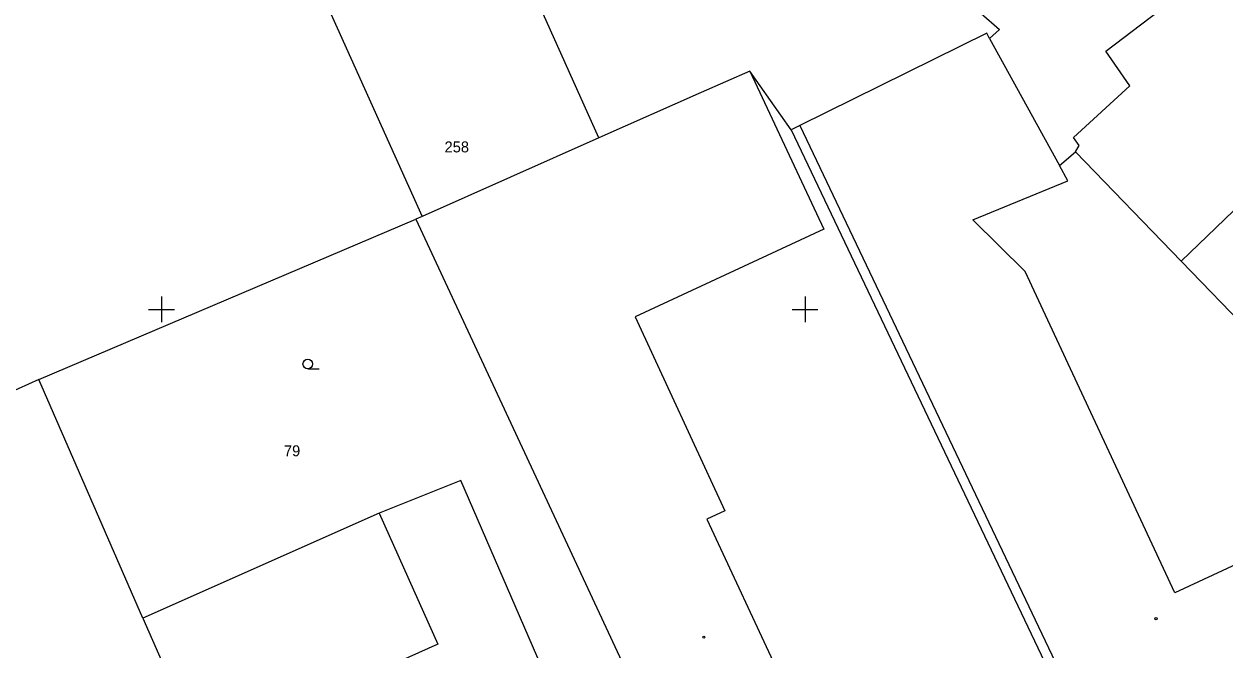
# Model space of a CAD drawing. Extents: x -711081 to -709338, y -1025122 to -1024092.
# Drawn here: x -710805.34 to -710758.72, y -1024913.2 to -1024888.91 of the extents above; entities that cross this region are included whole.
import ezdxf

# ---------------------------------------------------------------- set-up
doc = ezdxf.new("R2010")
doc.units = 0
for name, color, linetype in [('Z_hektometricka_sit', 7, 'Continuous'), ('Z_katastr_cisla_pozemkova', 7, 'Continuous'), ('Z_katastr_cisla_stavebni', 7, 'Continuous'), ('Z_katastr_hranice', 7, 'Continuous'), ('Z_katastr_vnitrni_kresba', 7, 'Continuous'), ('Z_katastr_znacky_budov', 7, 'Continuous'), ('Z_katastr_znacky_kultur', 7, 'Continuous')]:
    doc.layers.add(name, color=color, linetype=linetype)

msp = doc.modelspace()

# ---------------------------------------------------------------- linework, layer by layer
at = {"layer": 'Z_hektometricka_sit'}
for p, q in [((-710800, -1024899.5), (-710800, -1024900.5)), ((-710775, -1024899.5), (-710775, -1024900.5)), ((-710800.5, -1024900), (-710799.5, -1024900)), ((-710775.5, -1024900), (-710774.5, -1024900))]:
    msp.add_line(p, q, dxfattribs=at)
at = {"layer": 'Z_katastr_hranice'}
for p, q in [((-710763.32, -1024889.97), (-710752.85, -1024881.99)), ((-710783.01, -1024893.34), (-710787.32, -1024883.72)), ((-710794.19, -1024886.79), (-710789.87, -1024896.39)), ((-710769.71, -1024887.14), (-710767.45, -1024889.13)), ((-710767.94, -1024889.27), (-710775.2, -1024892.85)), ((-710767.83, -1024889.47), (-710767.94, -1024889.27)), ((-710767.45, -1024889.13), (-710767.83, -1024889.47)), ((-710767.83, -1024889.47), (-710765.12, -1024894.41)), ((-710762.38, -1024891.31), (-710763.32, -1024889.97)), ((-710777.15, -1024890.74), (-710779.03, -1024891.57)), ((-710775.54, -1024893.02), (-710777.15, -1024890.74)), ((-710764.57, -1024893.32), (-710762.38, -1024891.31)), ((-710779.03, -1024891.57), (-710783.01, -1024893.34)), ((-710775.2, -1024892.85), (-710775.54, -1024893.02)), ((-710775.54, -1024893.02), (-710762.66, -1024920.08)), ((-710783.01, -1024893.34), (-710789.87, -1024896.39)), ((-710764.35, -1024893.63), (-710764.57, -1024893.32)), ((-710764.49, -1024893.88), (-710764.35, -1024893.63)), ((-710765.12, -1024894.41), (-710764.49, -1024893.88)), ((-710764.49, -1024893.88), (-710760.39, -1024898.13)), ((-710789.87, -1024896.39), (-710790.12, -1024896.5)), ((-710804.77, -1024902.72), (-710790.12, -1024896.5)), ((-710790.12, -1024896.5), (-710776.32, -1024926.13)), ((-710760.39, -1024898.13), (-710756.86, -1024901.79)), ((-710804.77, -1024902.72), (-710810.13, -1024905.15)), ((-710800.72, -1024912), (-710804.77, -1024902.72)), ((-710788.37, -1024906.65), (-710791.54, -1024907.92)), ((-710779.35, -1024927.49), (-710788.37, -1024906.65)), ((-710791.54, -1024907.92), (-710800.72, -1024912)), ((-710800.72, -1024912), (-710791.58, -1024932.98))]:
    msp.add_line(p, q, dxfattribs=at)
at = {"layer": 'Z_katastr_vnitrni_kresba'}
for p, q in [((-710777.15, -1024890.74), (-710774.27, -1024896.89)), ((-710775.2, -1024892.85), (-710762.32, -1024919.91)), ((-710764.79, -1024895.01), (-710765.12, -1024894.41)), ((-710768.48, -1024896.52), (-710764.79, -1024895.01)), ((-710757.33, -1024895.18), (-710760.39, -1024898.13)), ((-710774.27, -1024896.89), (-710781.6, -1024900.29)), ((-710766.45, -1024898.53), (-710768.48, -1024896.52)), ((-710760.64, -1024911.02), (-710766.45, -1024898.53)), ((-710781.6, -1024900.29), (-710778.11, -1024907.83)), ((-710791.54, -1024907.92), (-710789.26, -1024913.01)), ((-710778.11, -1024907.83), (-710778.82, -1024908.15)), ((-710778.82, -1024908.15), (-710771.45, -1024923.97)), ((-710756.53, -1024909.11), (-710760.64, -1024911.02)), ((-710789.26, -1024913.01), (-710793.56, -1024914.93))]:
    msp.add_line(p, q, dxfattribs=at)
at = {"layer": 'Z_katastr_znacky_budov'}
for centre in [(-710761.362, -1024912.02), (-710778.932, -1024912.74)]:
    msp.add_circle(centre, 0.0437, dxfattribs=at)
at = {"layer": 'Z_katastr_znacky_kultur'}
msp.add_line((-710794.318, -1024902.31), (-710793.881, -1024902.31), dxfattribs=at)
msp.add_circle((-710794.318, -1024902.122), 0.187, dxfattribs=at)

# ---------------------------------------------------------------- texts
at = {"layer": 'Z_katastr_cisla_pozemkova'}
msp.add_text('79', height=0.425, dxfattribs=at).set_placement((-710795.243, -1024905.71))
at = {"layer": 'Z_katastr_cisla_stavebni'}
msp.add_text('258', height=0.425, dxfattribs=at).set_placement((-710789.003, -1024893.9))

doc.saveas('drawing.dxf')
